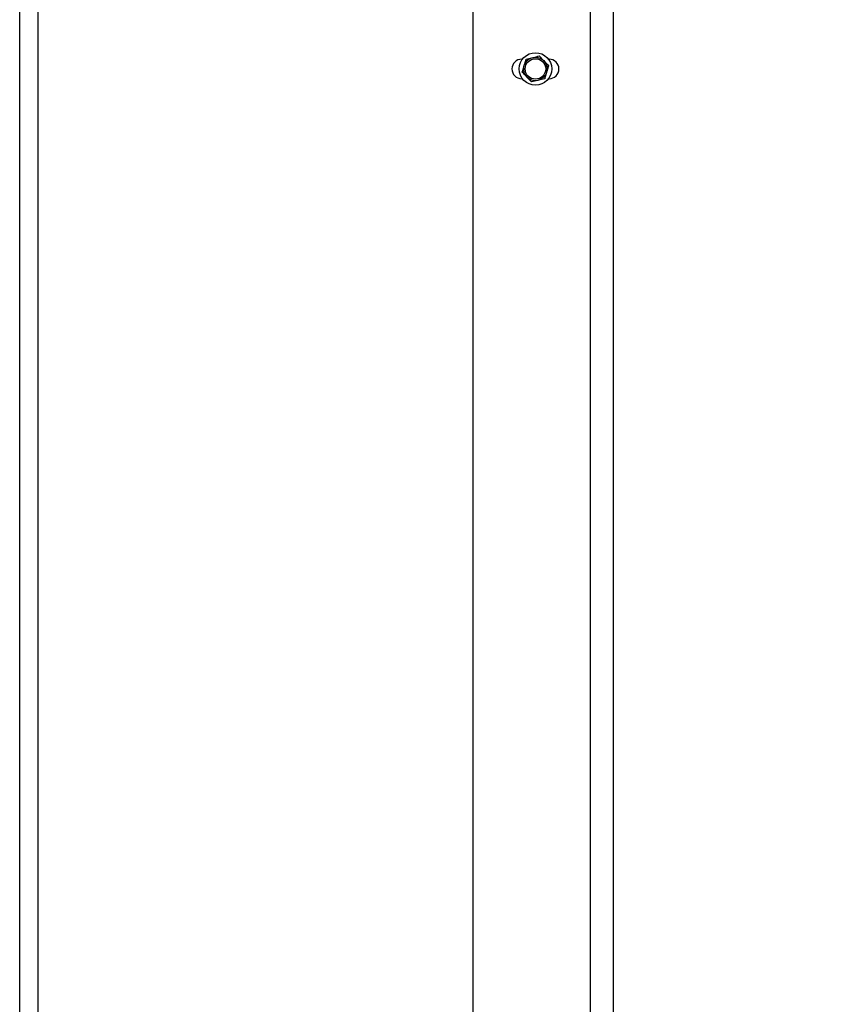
# Model space of a CAD drawing. Header units: inches. Extents: x 170 to 288, y 234 to 248.
# Tile 308 of 480: x 234.68 to 235.119, y 241.191 to 241.716. Entities that reach past the tile are written whole.
import ezdxf

# ---------------------------------------------------------------- set-up
doc = ezdxf.new("R2010")
doc.units = ezdxf.units.IN
doc.header["$LTSCALE"] = 0.25
doc.header["$MEASUREMENT"] = 0
doc.layers.add('ANNOTATIONS', color=1, linetype='Continuous')
doc.layers.add('STANDARD Z GUIDE MOTOR LH', color=7, linetype='Continuous')
doc.styles.add('ARIAL', font='arial.ttf', dxfattribs={"height": 0.09375})
doc.dimstyles.new('STANDARD$0', dxfattribs={"dimtxt": 0.09375, "dimasz": 0.09375, "dimexe": 0.03125, "dimexo": 0.046875, "dimgap": 0.09, "dimtad": 0, "dimtih": 1, "dimtoh": 1, "dimdec": 4, "dimzin": 0, "dimdsep": 46, "dimtxsty": 'ARIAL', "dimcen": 0.09, "dimadec": 0, "dimazin": 0, "dimtfac": 1, "dimtdec": 4, "dimtofl": 0, "dimtmove": 0, "dimatfit": 1, "dimfxl": 1, "dimtolj": 1, "dimtzin": 0, "dimarcsym": 0})

# ---------------------------------------------------------------- blocks, each defined once
blk = doc.blocks.new('*D42')
at = {"layer": 'ANNOTATIONS', "color": 0, "lineweight": -2, "transparency": 16777216}
for p, q in [((234.7269, 244.14378), (236.44184, 244.14378)), ((236.41059, 244.05003), (236.41059, 242.28012)), ((236.41059, 240.23319), (236.41059, 242.00311)), ((235.13315, 240.13944), (236.44184, 240.13944))]:
    blk.add_line(p, q, dxfattribs=at)
at = {"layer": 'ANNOTATIONS', "color": 0, "transparency": 16777216}
for points in [[(236.39497, 244.05003), (236.42622, 244.05003), (236.41059, 244.14378)], [(236.39497, 240.23319), (236.42622, 240.23319), (236.41059, 240.13944)]]:
    blk.add_solid(points, dxfattribs=at)
at = {"layer": 'defpoints', "color": 0, "transparency": 16777216}
for p in [(234.68003, 244.14378), (236.41059, 244.14378), (235.08628, 240.13944)]:
    blk.add_point(p, dxfattribs=at)
at = {"layer": 'ANNOTATIONS', "color": 0, "transparency": 16777216, "insert": (236.41059, 242.14161), "char_height": 0.09375, "attachment_point": 5, "style": 'ARIAL'}
blk.add_mtext('\\A1;OPENING HEIGHT', dxfattribs=at)

msp = doc.modelspace()

# ---------------------------------------------------------------- linework, layer by layer
at = {"layer": 'STANDARD Z GUIDE MOTOR LH'}
for p, q in [((234.68003, 240.13944), (234.68003, 245.57528)), ((234.68966, 244.18944), (234.68966, 240.13944)), ((234.9842, 242.15111), (234.9842, 240.74778)), ((234.9965, 242.15111), (234.9965, 240.74778)), ((234.9217, 242.0863), (234.9217, 240.74176)), ((234.95006, 241.69467), (234.95356, 241.69552)), ((234.95707, 241.69637), (234.95956, 241.69375)), ((234.9481, 241.69465), (234.94774, 241.69465)), ((234.96232, 241.69465), (234.96196, 241.69465)), ((234.95299, 241.68252), (234.9505, 241.68514)), ((234.94774, 241.68424), (234.9481, 241.68424)), ((234.96, 241.68421), (234.95649, 241.68337)), ((234.96196, 241.68424), (234.96232, 241.68424))]:
    msp.add_line(p, q, dxfattribs=at)
for radius in [0.00867, 0.00625, 0.00547]:
    msp.add_circle((234.95503, 241.68944), radius, dxfattribs=at)
for centre, start, end in [((234.94774, 241.68944), 90, 270), ((234.96232, 241.68944), 270, 90)]:
    msp.add_arc(centre, 0.00521, start, end, dxfattribs=at)
for points, knots in [([(234.95356, 241.69552), (234.95365, 241.69554), (234.95483, 241.69583), (234.95599, 241.69611), (234.95707, 241.69637)], [0, 0, 0, 0, 0.0701903, 1, 1, 1, 1]), ([(234.94801, 241.68775), (234.9481, 241.68804), (234.94843, 241.68917), (234.94878, 241.69034), (234.94903, 241.69121)], [0, 0, 0, 0, 0.257547, 1, 1, 1, 1]), ([(234.94903, 241.69121), (234.94913, 241.69153), (234.94947, 241.6927), (234.94981, 241.69384), (234.95006, 241.69467)], [0, 0, 0, 0, 0.268652, 1, 1, 1, 1]), ([(234.95956, 241.69375), (234.95962, 241.69369), (234.96046, 241.69281), (234.96128, 241.69194), (234.96204, 241.69114)], [0, 0, 0, 0, 0.070193, 1, 1, 1, 1]), ([(234.96204, 241.69114), (234.9618, 241.6903), (234.96146, 241.68916), (234.96112, 241.68799), (234.96102, 241.68768)], [0, 0, 0, 0, 0.731378, 1, 1, 1, 1]), ([(234.9505, 241.68514), (234.95044, 241.6852), (234.9496, 241.68608), (234.94878, 241.68695), (234.94801, 241.68775)], [0, 0, 0, 0, 0.070193, 1, 1, 1, 1]), ([(234.96102, 241.68768), (234.96077, 241.68681), (234.96042, 241.68563), (234.96009, 241.68451), (234.96, 241.68421)], [0, 0, 0, 0, 0.742464, 1, 1, 1, 1]), ([(234.95649, 241.68337), (234.95641, 241.68335), (234.95523, 241.68306), (234.95407, 241.68278), (234.95299, 241.68252)], [0, 0, 0, 0, 0.070191, 1, 1, 1, 1])]:
    msp.add_open_spline(points, degree=3, knots=knots, dxfattribs=at)

# ---------------------------------------------------------------- dimensions: what is measured, and where the dimension line sits
at = {"layer": 'ANNOTATIONS'}
dim = msp.add_linear_dim(base=(236.41059, 244.14378), p1=(235.08628, 240.13944), p2=(234.68003, 244.14378), angle=90, text='OPENING HEIGHT', dimstyle='STANDARD$0', dxfattribs=at)
dim.commit()
dim.dimension.update_dxf_attribs({"geometry": '*D42', "text_midpoint": (236.41059, 242.14161)})

doc.saveas('drawing.dxf')
